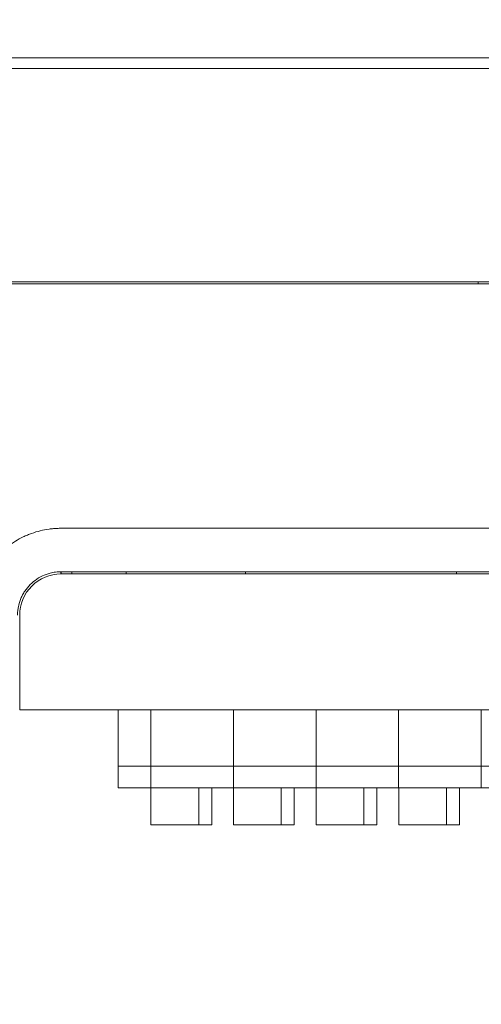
# Model space of a CAD drawing. Header units: millimetres. Extents: x -1114 to 1396, y -630 to 631.
# Tile 274 of 656: x -493 to -471, y 46 to 91. Entities that reach past the tile are written whole.
import ezdxf

# ---------------------------------------------------------------- set-up
doc = ezdxf.new("R2010")
doc.units = ezdxf.units.MM
doc.header["$MEASUREMENT"] = 0

msp = doc.modelspace()

# ---------------------------------------------------------------- linework, layer by layer
at = {"lineweight": 18}
for points, knots in [([(1038.9843, -629.7647), (1038.9843, -629.7647), (-1111.4882, -629.7647), (-1111.4882, -629.7647), (-1111.4882, -629.7647), (-1111.4882, -629.7647), (-1111.4882, 630.7883), (-1111.4882, 630.7883), (-1111.4882, 630.7883), (-1111.4882, 630.7883), (1038.9843, 630.7883), (1038.9843, 630.7883)], [0, 0, 0, 0, 0.3333333, 0.3333333, 0.3333333, 0.3333333, 0.6666667, 0.6666667, 0.6666667, 0.6666667, 1, 1, 1, 1]), ([(-494.6115, 64.205), (-494.5853, 64.342), (-494.5521, 64.4765), (-494.5123, 64.6084), (-494.5123, 64.6084), (-494.4724, 64.7403), (-494.4258, 64.8697), (-494.3726, 64.9966), (-494.3726, 64.9966), (-494.3195, 65.1235), (-494.2597, 65.248), (-494.1932, 65.3699), (-494.1932, 65.3699), (-494.1599, 65.4309), (-494.1248, 65.4913), (-494.0884, 65.5505), (-494.0884, 65.5505), (-494.052, 65.6096), (-494.0142, 65.6676), (-493.9751, 65.7245), (-493.9751, 65.7245), (-493.8184, 65.9519), (-493.6397, 66.1609), (-493.4389, 66.3515), (-493.4389, 66.3515), (-493.3887, 66.3991), (-493.3371, 66.4456), (-493.2841, 66.4909), (-493.2841, 66.4909), (-493.2311, 66.5362), (-493.1771, 66.58), (-493.1222, 66.6222), (-493.1222, 66.6222), (-493.0125, 66.7066), (-492.899, 66.7849), (-492.782, 66.8572), (-492.782, 66.8572), (-492.6649, 66.9294), (-492.5443, 66.9956), (-492.4199, 67.0557), (-492.4199, 67.0557), (-492.3577, 67.0857), (-492.2946, 67.1141), (-492.2306, 67.141), (-492.2306, 67.141), (-492.1665, 67.1679), (-492.1013, 67.1932), (-492.0359, 67.2166), (-492.0359, 67.2166), (-491.9051, 67.2635), (-491.7729, 67.3033), (-491.6392, 67.3362), (-491.6392, 67.3362), (-491.5056, 67.3691), (-491.3705, 67.3952), (-491.2341, 67.4145), (-491.2341, 67.4145), (-491.2, 67.4193), (-491.1658, 67.4237), (-491.1315, 67.4276), (-491.1315, 67.4276), (-491.0972, 67.4315), (-491.0628, 67.4348), (-491.0282, 67.4376), (-491.0282, 67.4376), (-490.9592, 67.4432), (-490.8897, 67.4466), (-490.82, 67.4489), (-490.82, 67.4489), (-490.7503, 67.4511), (-490.6805, 67.4521), (-490.6108, 67.4527), (-490.6108, 67.4527), (-490.541, 67.4532), (-490.4713, 67.4533), (-490.4016, 67.4532), (-490.4016, 67.4532), (-490.3318, 67.4531), (-490.2621, 67.4528), (-490.1924, 67.4525), (-490.1924, 67.4525), (-490.1226, 67.4521), (-490.0529, 67.4519), (-489.9831, 67.4518), (-489.9831, 67.4518), (-489.8437, 67.4516), (-489.7042, 67.4516), (-489.5647, 67.4516), (-489.5647, 67.4516), (-487.3331, 67.4517), (-485.1015, 67.4518), (-482.8698, 67.4519), (-482.8698, 67.4519), (-478.4066, 67.452), (-473.9433, 67.4521), (-469.4801, 67.4521)], [0, 0, 0, 0, 0.0416667, 0.0416667, 0.0416667, 0.0416667, 0.0833333, 0.0833333, 0.0833333, 0.0833333, 0.125, 0.125, 0.125, 0.125, 0.1666667, 0.1666667, 0.1666667, 0.1666667, 0.2083333, 0.2083333, 0.2083333, 0.2083333, 0.25, 0.25, 0.25, 0.25, 0.2916667, 0.2916667, 0.2916667, 0.2916667, 0.3333333, 0.3333333, 0.3333333, 0.3333333, 0.375, 0.375, 0.375, 0.375, 0.4166667, 0.4166667, 0.4166667, 0.4166667, 0.4583333, 0.4583333, 0.4583333, 0.4583333, 0.5, 0.5, 0.5, 0.5, 0.5416667, 0.5416667, 0.5416667, 0.5416667, 0.5833333, 0.5833333, 0.5833333, 0.5833333, 0.625, 0.625, 0.625, 0.625, 0.6666667, 0.6666667, 0.6666667, 0.6666667, 0.7083333, 0.7083333, 0.7083333, 0.7083333, 0.75, 0.75, 0.75, 0.75, 0.7916667, 0.7916667, 0.7916667, 0.7916667, 0.8333333, 0.8333333, 0.8333333, 0.8333333, 0.875, 0.875, 0.875, 0.875, 0.9166667, 0.9166667, 0.9166667, 0.9166667, 0.9583333, 0.9583333, 0.9583333, 0.9583333, 1, 1, 1, 1]), ([(-492.6828, 63.4523), (-492.6824, 63.4835), (-492.682, 63.5147), (-492.6806, 63.5459), (-492.6806, 63.5459), (-492.6792, 63.5802), (-492.6766, 63.6145), (-492.6732, 63.6487), (-492.6732, 63.6487), (-492.6667, 63.7135), (-492.6572, 63.778), (-492.6445, 63.8419), (-492.6445, 63.8419), (-492.619, 63.9704), (-492.5807, 64.0966), (-492.5306, 64.2176), (-492.5306, 64.2176), (-492.5056, 64.2779), (-492.4777, 64.337), (-492.447, 64.3945), (-492.447, 64.3945), (-492.4163, 64.452), (-492.3828, 64.5079), (-492.3466, 64.5622), (-492.3466, 64.5622), (-492.2739, 64.6712), (-492.1903, 64.7732), (-492.0976, 64.866), (-492.0976, 64.866), (-492.0053, 64.9583), (-491.904, 65.0415), (-491.7956, 65.1141), (-491.7956, 65.1141), (-491.6867, 65.187), (-491.5707, 65.2492), (-491.4498, 65.2993), (-491.4498, 65.2993), (-491.3943, 65.3224), (-491.3377, 65.343), (-491.2803, 65.3609), (-491.2803, 65.3609), (-491.2127, 65.3821), (-491.1441, 65.3996), (-491.0747, 65.4135), (-491.0747, 65.4135), (-490.9788, 65.4327), (-490.8814, 65.445), (-490.7838, 65.4495), (-490.7838, 65.4495), (-490.7502, 65.451), (-490.7165, 65.4516), (-490.6828, 65.4523)], [0, 0, 0, 0, 0.0769231, 0.0769231, 0.0769231, 0.0769231, 0.1538462, 0.1538462, 0.1538462, 0.1538462, 0.2307692, 0.2307692, 0.2307692, 0.2307692, 0.3076923, 0.3076923, 0.3076923, 0.3076923, 0.3846154, 0.3846154, 0.3846154, 0.3846154, 0.4615385, 0.4615385, 0.4615385, 0.4615385, 0.5384615, 0.5384615, 0.5384615, 0.5384615, 0.6153846, 0.6153846, 0.6153846, 0.6153846, 0.6923077, 0.6923077, 0.6923077, 0.6923077, 0.7692308, 0.7692308, 0.7692308, 0.7692308, 0.8461538, 0.8461538, 0.8461538, 0.8461538, 0.9230769, 0.9230769, 0.9230769, 0.9230769, 1, 1, 1, 1]), ([(-490.6828, 65.3525), (-491.1868, 65.3525), (-491.67, 65.1523), (-492.0263, 64.796), (-492.0263, 64.796), (-492.3827, 64.4396), (-492.5828, 63.9564), (-492.5828, 63.4525)], [0, 0, 0, 0, 0.5, 0.5, 0.5, 0.5, 1, 1, 1, 1]), ([(-490.6828, 65.4526), (-490.5945, 65.4537), (-490.5074, 65.4521), (-490.422, 65.4519), (-490.422, 65.4519), (-490.3365, 65.4517), (-490.2511, 65.452), (-490.1575, 65.4522), (-490.1575, 65.4522), (-490.0638, 65.4524), (-489.9614, 65.4525), (-489.8565, 65.4525), (-489.8565, 65.4525), (-489.7515, 65.4525), (-489.645, 65.4525), (-489.5391, 65.4525), (-489.5391, 65.4525), (-489.1154, 65.4525), (-488.6917, 65.4525), (-488.268, 65.4525), (-488.268, 65.4525), (-487.4206, 65.4525), (-486.5733, 65.4525), (-485.726, 65.4524), (-485.726, 65.4524), (-484.0315, 65.4524), (-482.3371, 65.4524), (-480.643, 65.4524), (-480.643, 65.4524), (-477.2547, 65.4523), (-473.8671, 65.4523), (-470.4801, 65.4523)], [0, 0, 0, 0, 0.125, 0.125, 0.125, 0.125, 0.25, 0.25, 0.25, 0.25, 0.375, 0.375, 0.375, 0.375, 0.5, 0.5, 0.5, 0.5, 0.625, 0.625, 0.625, 0.625, 0.75, 0.75, 0.75, 0.75, 0.875, 0.875, 0.875, 0.875, 1, 1, 1, 1])]:
    msp.add_open_spline(points, degree=3, knots=knots, dxfattribs=at)
for points in [[(-532.5526, 89.1023), (-532.5526, 89.1023), (-376.5526, 89.1023), (-376.5526, 89.1023)], [(-376.5526, 88.6023), (-376.5526, 88.6023), (-532.5526, 88.6023), (-532.5526, 88.6023)], [(-376.5526, 78.6969), (-376.5526, 78.6969), (-532.5526, 78.6969), (-532.5526, 78.6969)], [(-456.5026, 78.7969), (-456.5026, 78.7969), (-513.6026, 78.7969), (-513.6026, 78.7969)], [(-471.4801, 78.6968), (-471.4801, 78.6968), (-471.4801, 78.7969), (-471.4801, 78.7969)], [(-490.6828, 65.4523), (-490.6828, 65.4523), (-490.6828, 65.3525), (-490.6828, 65.3525)], [(-490.6828, 65.3525), (-490.6828, 65.3525), (-469.3801, 65.3525), (-469.3801, 65.3525)], [(-490.6776, 65.3525), (-490.6776, 65.3525), (-490.6776, 65.4523), (-490.6776, 65.4523)], [(-490.1828, 65.4523), (-490.1828, 65.4523), (-490.1828, 65.3525), (-490.1828, 65.3525)], [(-487.6828, 65.4523), (-487.6828, 65.4523), (-487.6828, 65.3525), (-487.6828, 65.3525)], [(-482.1828, 65.4523), (-482.1828, 65.4523), (-482.1828, 65.3525), (-482.1828, 65.3525)], [(-472.4801, 65.4523), (-472.4801, 65.4523), (-472.4801, 65.3525), (-472.4801, 65.3525)], [(-492.5828, 61.1025), (-492.5828, 61.1025), (-492.5828, 63.4525), (-492.5828, 63.4525)], [(-492.5828, 59.1025), (-492.5828, 59.1025), (-492.5828, 61.1025), (-492.5828, 61.1025)], [(-436.3773, 59.1025), (-436.3773, 59.1025), (-492.5828, 59.1025), (-492.5828, 59.1025)], [(-436.3773, 59.1025), (-436.3773, 59.1025), (-492.5828, 59.1025), (-492.5828, 59.1025)], [(-488.046, 56.5808), (-488.046, 56.5808), (-488.046, 59.1026), (-488.046, 59.1026)], [(-486.5483, 56.5808), (-486.5483, 56.5808), (-486.5483, 59.1026), (-486.5483, 59.1026)], [(-486.5483, 56.5808), (-486.5483, 56.5808), (-486.5483, 59.1026), (-486.5483, 59.1026)], [(-482.745, 56.5808), (-482.745, 56.5808), (-482.745, 59.1026), (-482.745, 59.1026)], [(-482.745, 56.5808), (-482.745, 56.5808), (-482.745, 59.1026), (-482.745, 59.1026)], [(-478.9418, 56.5808), (-478.9418, 56.5808), (-478.9418, 59.1026), (-478.9418, 59.1026)], [(-478.9418, 56.5808), (-478.9418, 56.5808), (-478.9418, 59.1026), (-478.9418, 59.1026)], [(-475.1385, 56.5808), (-475.1385, 56.5808), (-475.1385, 59.1026), (-475.1385, 59.1026)], [(-475.1385, 56.5808), (-475.1385, 56.5808), (-475.1385, 59.1026), (-475.1385, 59.1026)], [(-471.3353, 56.5808), (-471.3353, 56.5808), (-471.3353, 59.1026), (-471.3353, 59.1026)], [(-471.3353, 56.5808), (-471.3353, 56.5808), (-471.3353, 59.1026), (-471.3353, 59.1026)], [(-488.046, 56.4606), (-488.046, 56.4606), (-488.046, 56.5808), (-488.046, 56.5808)], [(-486.5483, 56.5104), (-486.5483, 56.5104), (-488.046, 56.5104), (-488.046, 56.5104)], [(-488.046, 55.5602), (-488.046, 55.5602), (-488.046, 56.4606), (-488.046, 56.4606)], [(-486.5483, 56.4606), (-486.5483, 56.4606), (-486.5483, 56.5808), (-486.5483, 56.5808)], [(-486.5483, 56.4606), (-486.5483, 56.4606), (-486.5483, 56.5808), (-486.5483, 56.5808)], [(-486.5483, 56.5104), (-486.5483, 56.5104), (-482.745, 56.5104), (-482.745, 56.5104)], [(-486.5483, 55.5602), (-486.5483, 55.5602), (-486.5483, 56.4606), (-486.5483, 56.4606)], [(-486.5483, 55.5602), (-486.5483, 55.5602), (-486.5483, 56.4606), (-486.5483, 56.4606)], [(-482.745, 56.4606), (-482.745, 56.4606), (-482.745, 56.5808), (-482.745, 56.5808)], [(-482.745, 56.4606), (-482.745, 56.4606), (-482.745, 56.5808), (-482.745, 56.5808)], [(-482.745, 56.5104), (-482.745, 56.5104), (-478.9418, 56.5104), (-478.9418, 56.5104)], [(-482.745, 55.5602), (-482.745, 55.5602), (-482.745, 56.4606), (-482.745, 56.4606)], [(-482.745, 55.5602), (-482.745, 55.5602), (-482.745, 56.4606), (-482.745, 56.4606)], [(-478.9418, 56.4606), (-478.9418, 56.4606), (-478.9418, 56.5808), (-478.9418, 56.5808)], [(-478.9418, 56.4606), (-478.9418, 56.4606), (-478.9418, 56.5808), (-478.9418, 56.5808)], [(-478.9418, 56.5104), (-478.9418, 56.5104), (-475.1385, 56.5104), (-475.1385, 56.5104)], [(-478.9418, 55.5602), (-478.9418, 55.5602), (-478.9418, 56.4606), (-478.9418, 56.4606)], [(-478.9418, 55.5602), (-478.9418, 55.5602), (-478.9418, 56.4606), (-478.9418, 56.4606)], [(-475.1385, 56.4606), (-475.1385, 56.4606), (-475.1385, 56.5808), (-475.1385, 56.5808)], [(-475.1385, 56.4606), (-475.1385, 56.4606), (-475.1385, 56.5808), (-475.1385, 56.5808)], [(-475.1385, 56.5104), (-475.1385, 56.5104), (-471.3353, 56.5104), (-471.3353, 56.5104)], [(-475.1385, 55.5602), (-475.1385, 55.5602), (-475.1385, 56.4606), (-475.1385, 56.4606)], [(-475.1385, 55.5602), (-475.1385, 55.5602), (-475.1385, 56.4606), (-475.1385, 56.4606)], [(-471.3353, 56.4606), (-471.3353, 56.4606), (-471.3353, 56.5808), (-471.3353, 56.5808)], [(-471.3353, 56.4606), (-471.3353, 56.4606), (-471.3353, 56.5808), (-471.3353, 56.5808)], [(-471.3353, 56.5104), (-471.3353, 56.5104), (-467.532, 56.5104), (-467.532, 56.5104)], [(-471.3353, 55.5602), (-471.3353, 55.5602), (-471.3353, 56.4606), (-471.3353, 56.4606)], [(-471.3353, 55.5602), (-471.3353, 55.5602), (-471.3353, 56.4606), (-471.3353, 56.4606)], [(-488.046, 55.5104), (-488.046, 55.5104), (-488.046, 55.5602), (-488.046, 55.5602)], [(-486.5483, 55.5104), (-486.5483, 55.5104), (-488.046, 55.5104), (-488.046, 55.5104)], [(-486.5483, 55.5104), (-486.5483, 55.5104), (-488.046, 55.5104), (-488.046, 55.5104)], [(-486.5483, 55.5104), (-486.5483, 55.5104), (-486.5483, 55.5602), (-486.5483, 55.5602)], [(-486.5483, 55.5104), (-486.5483, 55.5104), (-486.5483, 55.5602), (-486.5483, 55.5602)], [(-482.745, 55.5104), (-482.745, 55.5104), (-486.5483, 55.5104), (-486.5483, 55.5104)], [(-482.745, 55.5104), (-482.745, 55.5104), (-486.5483, 55.5104), (-486.5483, 55.5104)], [(-486.545, 55.5104), (-486.545, 55.5104), (-486.545, 53.8104), (-486.545, 53.8104)], [(-484.345, 53.8104), (-484.345, 53.8104), (-484.345, 55.5104), (-484.345, 55.5104)], [(-483.745, 55.5104), (-483.745, 55.5104), (-483.745, 53.8104), (-483.745, 53.8104)], [(-482.745, 55.5104), (-482.745, 55.5104), (-482.745, 55.5602), (-482.745, 55.5602)], [(-482.745, 55.5104), (-482.745, 55.5104), (-482.745, 55.5602), (-482.745, 55.5602)], [(-478.9418, 55.5104), (-478.9418, 55.5104), (-482.745, 55.5104), (-482.745, 55.5104)], [(-478.9418, 55.5104), (-478.9418, 55.5104), (-482.745, 55.5104), (-482.745, 55.5104)], [(-482.7418, 55.5104), (-482.7418, 55.5104), (-482.7418, 53.8104), (-482.7418, 53.8104)], [(-480.5418, 53.8104), (-480.5418, 53.8104), (-480.5418, 55.5104), (-480.5418, 55.5104)], [(-479.9418, 55.5104), (-479.9418, 55.5104), (-479.9418, 53.8104), (-479.9418, 53.8104)], [(-478.9418, 55.5104), (-478.9418, 55.5104), (-478.9418, 55.5602), (-478.9418, 55.5602)], [(-478.9418, 55.5104), (-478.9418, 55.5104), (-478.9418, 55.5602), (-478.9418, 55.5602)], [(-475.1385, 55.5104), (-475.1385, 55.5104), (-478.9418, 55.5104), (-478.9418, 55.5104)], [(-475.1385, 55.5104), (-475.1385, 55.5104), (-478.9418, 55.5104), (-478.9418, 55.5104)], [(-478.9385, 55.5104), (-478.9385, 55.5104), (-478.9385, 53.8104), (-478.9385, 53.8104)], [(-476.7385, 53.8104), (-476.7385, 53.8104), (-476.7385, 55.5104), (-476.7385, 55.5104)], [(-476.1385, 55.5104), (-476.1385, 55.5104), (-476.1385, 53.8104), (-476.1385, 53.8104)], [(-475.1385, 55.5104), (-475.1385, 55.5104), (-475.1385, 55.5602), (-475.1385, 55.5602)], [(-475.1385, 55.5104), (-475.1385, 55.5104), (-475.1385, 55.5602), (-475.1385, 55.5602)], [(-471.3353, 55.5104), (-471.3353, 55.5104), (-475.1385, 55.5104), (-475.1385, 55.5104)], [(-471.3353, 55.5104), (-471.3353, 55.5104), (-475.1385, 55.5104), (-475.1385, 55.5104)], [(-475.1353, 55.5104), (-475.1353, 55.5104), (-475.1353, 53.8104), (-475.1353, 53.8104)], [(-472.9353, 53.8104), (-472.9353, 53.8104), (-472.9353, 55.5104), (-472.9353, 55.5104)], [(-472.3353, 55.5104), (-472.3353, 55.5104), (-472.3353, 53.8104), (-472.3353, 53.8104)], [(-471.3353, 55.5104), (-471.3353, 55.5104), (-471.3353, 55.5602), (-471.3353, 55.5602)], [(-471.3353, 55.5104), (-471.3353, 55.5104), (-471.3353, 55.5602), (-471.3353, 55.5602)], [(-467.532, 55.5104), (-467.532, 55.5104), (-471.3353, 55.5104), (-471.3353, 55.5104)], [(-467.532, 55.5104), (-467.532, 55.5104), (-471.3353, 55.5104), (-471.3353, 55.5104)], [(-484.345, 53.8104), (-484.345, 53.8104), (-486.545, 53.8104), (-486.545, 53.8104)], [(-483.745, 53.8104), (-483.745, 53.8104), (-484.345, 53.8104), (-484.345, 53.8104)], [(-480.5418, 53.8104), (-480.5418, 53.8104), (-482.7418, 53.8104), (-482.7418, 53.8104)], [(-479.9418, 53.8104), (-479.9418, 53.8104), (-480.5418, 53.8104), (-480.5418, 53.8104)], [(-476.7385, 53.8104), (-476.7385, 53.8104), (-478.9385, 53.8104), (-478.9385, 53.8104)], [(-476.1385, 53.8104), (-476.1385, 53.8104), (-476.7385, 53.8104), (-476.7385, 53.8104)], [(-472.9353, 53.8104), (-472.9353, 53.8104), (-475.1353, 53.8104), (-475.1353, 53.8104)], [(-472.3353, 53.8104), (-472.3353, 53.8104), (-472.9353, 53.8104), (-472.9353, 53.8104)]]:
    msp.add_open_spline(points, degree=3, dxfattribs=at)

doc.saveas('drawing.dxf')
